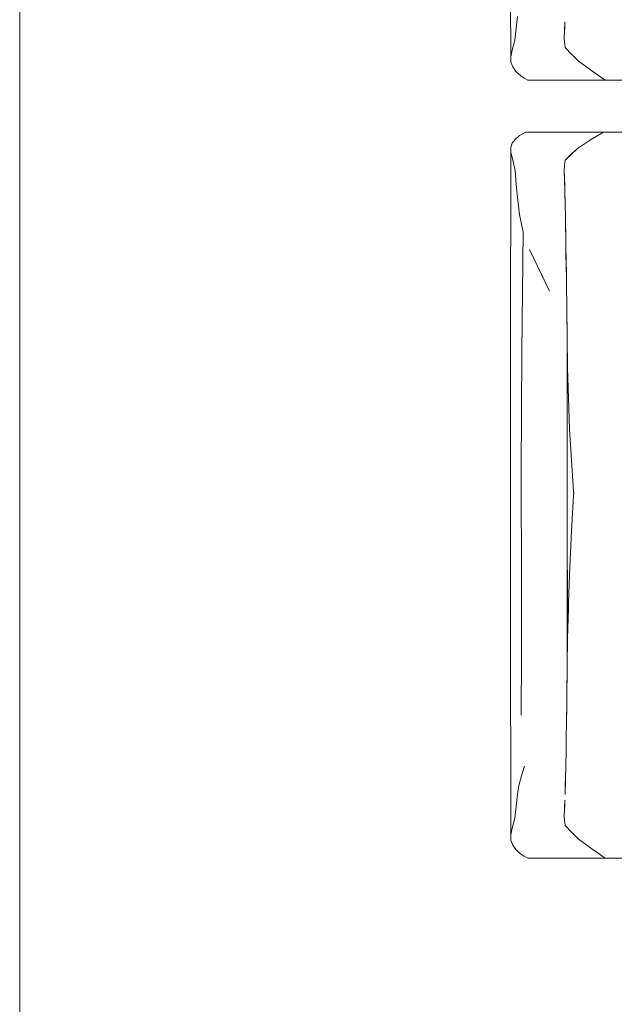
# Model space of a CAD drawing. Header units: millimetres. Extents: x -261 to 187, y -214 to 106.
# Tile 657 of 1056: x -209.987 to -209.527, y 9.715 to 10.476. Entities that reach past the tile are written whole.
import ezdxf

# ---------------------------------------------------------------- set-up
doc = ezdxf.new("R2010")
doc.units = ezdxf.units.MM
doc.header["$LTSCALE"] = 0.005
doc.header["$MEASUREMENT"] = 0
doc.layers.add('IFC-Elemento de mobília-Contorno', color=9, linetype='Continuous', lineweight=5)
doc.layers.add('IFC-Laje-Contorno', color=9, linetype='Continuous', lineweight=5)

msp = doc.modelspace()

# ---------------------------------------------------------------- linework, layer by layer
at = {"layer": 'IFC-Elemento de mobília-Contorno', "lineweight": 5}
for p, q in [((-209.60767, 10.6145), (-209.60759, 10.44688)), ((-209.60342, 10.46892), (-209.6024, 10.47803)), ((-209.60445, 10.45982), (-209.60342, 10.46892)), ((-209.56616, 10.46081), (-209.56594, 10.46729)), ((-209.56615, 10.46205), (-209.56585, 10.47004)), ((-209.56594, 10.46729), (-209.56572, 10.47377)), ((-209.56585, 10.47004), (-209.56579, 10.47156)), ((-209.60549, 10.45589), (-209.60445, 10.45982)), ((-209.56616, 10.46081), (-209.56559, 10.45409)), ((-209.56615, 10.46205), (-209.56613, 10.46177)), ((-209.60759, 10.44688), (-209.60653, 10.45196)), ((-209.60653, 10.45196), (-209.60549, 10.45589)), ((-209.56559, 10.45409), (-209.56054, 10.44896)), ((-209.60759, 10.44688), (-209.60744, 10.44277)), ((-209.56054, 10.44896), (-209.5555, 10.44383)), ((-209.60744, 10.44277), (-209.60606, 10.43905)), ((-209.60606, 10.43905), (-209.60358, 10.4355)), ((-209.5555, 10.44383), (-209.54496, 10.43599)), ((-209.60358, 10.4355), (-209.59974, 10.4321)), ((-209.59974, 10.4321), (-209.59708, 10.43046)), ((-209.59708, 10.43046), (-209.59442, 10.42882)), ((-209.54496, 10.43599), (-209.53445, 10.42882)), ((-209.59442, 10.42882), (-209.53445, 10.42882)), ((-209.53445, 10.42882), (-209.49317, 10.42882)), ((-209.60424, 10.38309), (-209.60084, 10.38596)), ((-209.60084, 10.38596), (-209.59598, 10.38875)), ((-209.59598, 10.38875), (-209.53573, 10.38875)), ((-209.54583, 10.38281), (-209.53573, 10.38875)), ((-209.53573, 10.38875), (-209.46657, 10.38875)), ((-209.60768, 10.2233), (-209.60757, 10.37673)), ((-209.60757, 10.37673), (-209.60643, 10.38005)), ((-209.60757, 10.37673), (-209.60749, 10.37303)), ((-209.60643, 10.38005), (-209.60424, 10.38309)), ((-209.56559, 10.36689), (-209.55599, 10.37614)), ((-209.56079, 10.37152), (-209.55599, 10.37614)), ((-209.55599, 10.37614), (-209.54583, 10.38281)), ((-209.60749, 10.37303), (-209.60629, 10.36818)), ((-209.60629, 10.36818), (-209.60522, 10.3636)), ((-209.56559, 10.36689), (-209.56079, 10.37152)), ((-209.60522, 10.3636), (-209.60415, 10.35903)), ((-209.56616, 10.35907), (-209.56588, 10.36298)), ((-209.56616, 10.35891), (-209.56587, 10.3629)), ((-209.56588, 10.36298), (-209.56559, 10.36689)), ((-209.56587, 10.3629), (-209.56559, 10.36689)), ((-209.60415, 10.35903), (-209.60328, 10.34855)), ((-209.56616, 10.35891), (-209.56581, 10.34686)), ((-209.56616, 10.35891), (-209.56592, 10.35088)), ((-209.60328, 10.34855), (-209.6024, 10.33808)), ((-209.56593, 10.35127), (-209.56571, 10.34348)), ((-209.56584, 10.34788), (-209.56581, 10.34686)), ((-209.56581, 10.34686), (-209.56569, 10.34284)), ((-209.6024, 10.33808), (-209.60071, 10.325)), ((-209.56571, 10.34348), (-209.56546, 10.33329)), ((-209.56569, 10.34284), (-209.56543, 10.33204)), ((-209.56546, 10.33329), (-209.56521, 10.32309)), ((-209.60071, 10.325), (-209.59793, 10.31135)), ((-209.56521, 10.32309), (-209.56484, 10.29996)), ((-209.5652, 10.32184), (-209.56518, 10.32124)), ((-209.56518, 10.32124), (-209.56495, 10.30633)), ((-209.59907, 10.21884), (-209.59793, 10.31135)), ((-209.56484, 10.29996), (-209.56456, 10.27911)), ((-209.59296, 10.29806), (-209.57764, 10.26576)), ((-209.56483, 10.29906), (-209.56483, 10.29875)), ((-209.56483, 10.29875), (-209.56458, 10.28076)), ((-209.5853, 10.28191), (-209.57764, 10.26576)), ((-209.56456, 10.27911), (-209.56441, 10.26776)), ((-209.56456, 10.27886), (-209.56453, 10.27675)), ((-209.56453, 10.27675), (-209.56438, 10.26532)), ((-209.56441, 10.26776), (-209.56426, 10.25642)), ((-209.56426, 10.25642), (-209.56419, 10.25084)), ((-209.56424, 10.25444), (-209.56422, 10.25361)), ((-209.56422, 10.25361), (-209.56392, 10.22999)), ((-209.56417, 10.24927), (-209.56395, 10.23205)), ((-209.56395, 9.97093), (-209.56395, 10.23205)), ((-209.56392, 10.22999), (-209.56363, 10.20683)), ((-209.60768, 10.2233), (-209.60767, 10.01335)), ((-209.59938, 10.12647), (-209.59907, 10.21884)), ((-209.56363, 10.20683), (-209.5621, 10.15917)), ((-209.5621, 10.15917), (-209.55902, 10.11117)), ((-209.59938, 10.12647), (-209.59918, 10.03832)), ((-209.55902, 10.11117), (-209.55886, 10.10987)), ((-209.55902, 10.11117), (-209.55894, 10.11052)), ((-209.55902, 10.10805), (-209.55886, 10.10987)), ((-209.55894, 10.11052), (-209.55886, 10.10987)), ((-209.55894, 10.10896), (-209.55886, 10.10987)), ((-209.5605, 10.0804), (-209.55902, 10.10805)), ((-209.55902, 10.10805), (-209.55894, 10.10896)), ((-209.56198, 10.05275), (-209.5605, 10.0804)), ((-209.56363, 9.99773), (-209.56363, 10.05059)), ((-209.5628, 10.02524), (-209.56198, 10.05275)), ((-209.59918, 10.03832), (-209.59915, 9.98505)), ((-209.56363, 9.99773), (-209.56295, 10.02044)), ((-209.56295, 10.02044), (-209.5628, 10.02524)), ((-209.60767, 10.01335), (-209.60759, 9.84574)), ((-209.56388, 9.97626), (-209.56363, 9.99773)), ((-209.59957, 9.93826), (-209.59915, 9.98505)), ((-209.56415, 9.95421), (-209.56388, 9.97626)), ((-209.56414, 9.95487), (-209.56395, 9.97093)), ((-209.56427, 9.94461), (-209.56414, 9.95487)), ((-209.56419, 9.95146), (-209.56415, 9.95421)), ((-209.56443, 9.93281), (-209.56427, 9.94461)), ((-209.56442, 9.9331), (-209.56433, 9.94046)), ((-209.56458, 9.92101), (-209.56443, 9.93281)), ((-209.56447, 9.92921), (-209.56442, 9.9331)), ((-209.56476, 9.91009), (-209.56458, 9.92101)), ((-209.56482, 9.90684), (-209.56471, 9.91222)), ((-209.56471, 9.91222), (-209.56463, 9.91809)), ((-209.56494, 9.89918), (-209.56476, 9.91009)), ((-209.59934, 9.89131), (-209.59684, 9.8988)), ((-209.56525, 9.88803), (-209.56494, 9.89918)), ((-209.56511, 9.89154), (-209.56501, 9.89655)), ((-209.60122, 9.88398), (-209.59934, 9.89131)), ((-209.56539, 9.88296), (-209.56511, 9.89154)), ((-209.6024, 9.87688), (-209.60122, 9.88398)), ((-209.56555, 9.87689), (-209.56525, 9.88803)), ((-209.60342, 9.86778), (-209.6024, 9.87688)), ((-209.60445, 9.85868), (-209.60342, 9.86778)), ((-209.56616, 9.85966), (-209.56594, 9.86615)), ((-209.56615, 9.8609), (-209.56585, 9.86889)), ((-209.56594, 9.86615), (-209.56572, 9.87263)), ((-209.56585, 9.86889), (-209.56579, 9.87042)), ((-209.60549, 9.85475), (-209.60445, 9.85868)), ((-209.56616, 9.85966), (-209.56559, 9.85295)), ((-209.56615, 9.8609), (-209.56613, 9.86062)), ((-209.60653, 9.85082), (-209.60549, 9.85475)), ((-209.56559, 9.85295), (-209.56054, 9.84781)), ((-209.60759, 9.84574), (-209.60653, 9.85082)), ((-209.60759, 9.84574), (-209.60744, 9.84163)), ((-209.56054, 9.84781), (-209.5555, 9.84269)), ((-209.60744, 9.84163), (-209.60606, 9.83791)), ((-209.60606, 9.83791), (-209.60358, 9.83435)), ((-209.5555, 9.84269), (-209.54496, 9.83484)), ((-209.60358, 9.83435), (-209.59974, 9.83096)), ((-209.59974, 9.83096), (-209.59708, 9.82932)), ((-209.59708, 9.82932), (-209.59442, 9.82768)), ((-209.54496, 9.83484), (-209.53445, 9.82768)), ((-209.59442, 9.82768), (-209.53445, 9.82768)), ((-209.53445, 9.82768), (-209.49317, 9.82768))]:
    msp.add_line(p, q, dxfattribs=at)
at = {"layer": 'IFC-Laje-Contorno', "lineweight": 5}
msp.add_line((-209.98725, 4.18221), (-209.98725, 17.25477), dxfattribs=at)

doc.saveas('drawing.dxf')
